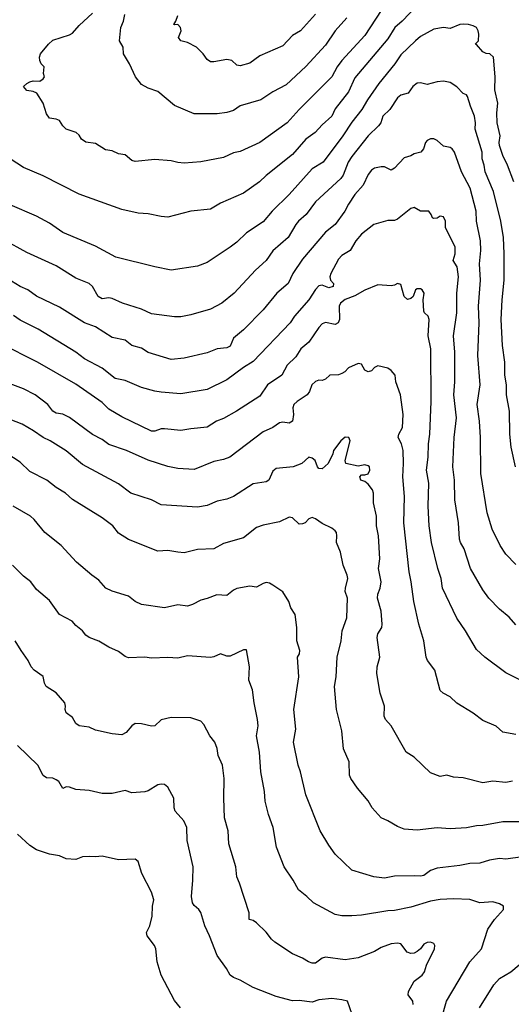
# Model space of a CAD drawing. Header units: metres. Extents: x -46681 to -43747, y -240911 to -237677.
# Tile 1052 of 1056: x -44245 to -44170, y -238198 to -238048. Entities that reach past the tile are written whole.
import ezdxf

# ---------------------------------------------------------------- set-up
doc = ezdxf.new("R2010")
doc.units = ezdxf.units.M
doc.layers.add('CONTOUR_INDEX', color=1, linetype='Continuous')
doc.layers.add('CONTOUR_INTER', color=3, linetype='Continuous')

msp = doc.modelspace()

# ---------------------------------------------------------------- linework, layer by layer
at = {"layer": 'CONTOUR_INDEX'}
for points, elevation in [([(-44184.6, -238045.63), (-44186.9, -238048.02), (-44188.03, -238049.02), (-44189.1, -238050.74), (-44194.1, -238056.67), (-44195.1, -238058.81), (-44197.1, -238061.39), (-44197.61, -238062.52), (-44199.1, -238063.84), (-44200.14, -238065.02), (-44201.6, -238066.03), (-44203.6, -238068.38), (-44207.6, -238071.55), (-44208.62, -238072.52), (-44211.1, -238074.26), (-44214.6, -238075.77), (-44216.1, -238076.73), (-44219.1, -238077.03), (-44222.6, -238077.93), (-44223.6, -238077.84), (-44225.6, -238077.4), (-44227.1, -238077.32), (-44229.6, -238076.74), (-44236.1, -238074.43), (-44241.6, -238071.61), (-44244.6, -238070.35), (-44246.6, -238069.04)], 70), ([(-44168.6, -238148.68), (-44171.1, -238147.43), (-44174.33, -238145.02), (-44175.6, -238143.86), (-44177.27, -238141.02), (-44178.6, -238139.11), (-44180.76, -238134.52), (-44180.97, -238133.02), (-44181.49, -238131.52), (-44182.43, -238127.52), (-44182.82, -238125.02), (-44182.93, -238122.02), (-44182.87, -238118.52), (-44183.18, -238116.52), (-44182.94, -238114.52), (-44182.91, -238112.52), (-44182.7, -238111.02), (-44182.49, -238106.02), (-44182.53, -238098.02), (-44182.94, -238096.02), (-44182.8, -238093.52), (-44182.95, -238093.02), (-44183.51, -238092.52), (-44183.6, -238092.24), (-44183.72, -238090.52), (-44183.58, -238089.52), (-44183.85, -238089.02), (-44184.1, -238088.84), (-44184.6, -238088.85), (-44184.89, -238089.02), (-44185.25, -238090.02), (-44185.6, -238090.33), (-44186.1, -238090.49), (-44186.6, -238090.01), (-44187.1, -238088.2), (-44187.6, -238088.02), (-44188.1, -238088.29), (-44188.6, -238088.39), (-44190.6, -238088.26), (-44192.6, -238089.06), (-44194.1, -238089.9), (-44195.6, -238090.46), (-44196.29, -238091.02), (-44196.52, -238091.52), (-44196.46, -238093.52), (-44196.64, -238094.02), (-44197.1, -238094.3), (-44198.6, -238093.98), (-44199.1, -238094.2), (-44199.6, -238094.76), (-44201.1, -238097), (-44202.35, -238098.02), (-44203.1, -238099.25), (-44204.43, -238100.52), (-44205.25, -238102.02), (-44207.42, -238103.52), (-44208.6, -238105.22), (-44212.16, -238107.52), (-44214.1, -238108.62), (-44215.18, -238109.02), (-44216.6, -238109.96), (-44219.1, -238110.19), (-44220.6, -238110.48), (-44223.1, -238110.21), (-44223.6, -238110.23), (-44224.6, -238110.54), (-44225.1, -238110.54), (-44229.6, -238108.37), (-44231.6, -238107.22), (-44232.6, -238106.21), (-44236.6, -238103.38), (-44242.45, -238100.02), (-44248.1, -238097.21)], 65), ([(-44181.56, -238202.52), (-44180.13, -238197.52), (-44176.61, -238191.52), (-44174.8, -238189.52), (-44173.84, -238186.52), (-44172.84, -238185.02), (-44171.49, -238183.52), (-44171.48, -238183.02), (-44172.1, -238182.66), (-44173.1, -238182.37), (-44175.1, -238182.5), (-44176.6, -238182), (-44179.1, -238181.89), (-44181.1, -238182.01), (-44182.6, -238182.25), (-44185.6, -238183.15), (-44188.1, -238183.67), (-44189.1, -238183.7), (-44193.1, -238184.4), (-44194.6, -238184.51), (-44196.1, -238184.48), (-44197.1, -238184.3), (-44200.43, -238182.52), (-44201.43, -238181.52), (-44202.72, -238180.52), (-44203.51, -238179.02), (-44204.86, -238177.02), (-44206.07, -238174.02), (-44206.55, -238171.02), (-44207.29, -238169.02), (-44207.8, -238167.02), (-44207.9, -238165.52), (-44208.42, -238162.52), (-44208.65, -238159.52), (-44209.08, -238157.02), (-44208.86, -238155.52), (-44208.92, -238154.52), (-44209.46, -238152.02), (-44209.71, -238150.02), (-44210.26, -238148.52), (-44210.14, -238146.52), (-44210.6, -238143.94), (-44211.1, -238143.89), (-44213.1, -238144.89), (-44213.6, -238144.88), (-44214.6, -238144.5), (-44215.6, -238145), (-44216.1, -238145.06), (-44219.6, -238144.83), (-44221.1, -238145.18), (-44222.6, -238145.07), (-44225.1, -238145.17), (-44226.1, -238145.03), (-44228.6, -238145.12), (-44229.1, -238144.92), (-44230.1, -238144.17), (-44231.6, -238143.5), (-44233.1, -238142.58), (-44234.6, -238142.04), (-44235.1, -238141.68), (-44235.6, -238141.02), (-44236.6, -238140.21), (-44237.19, -238139.52), (-44239.1, -238138.55), (-44240.6, -238136.4), (-44242.6, -238134.69), (-44243.49, -238133.52), (-44244.6, -238132.66), (-44246.24, -238131.02)], 60)]:
    msp.add_lwpolyline(points, dxfattribs=dict(at, elevation=elevation))
at = {"layer": 'CONTOUR_INTER'}
for points, elevation in [([(-44190.1, -238046.43), (-44192.6, -238050.23), (-44196.08, -238054.02), (-44196.79, -238055.02), (-44197.63, -238056.52), (-44202.6, -238061.48), (-44204.43, -238063.52), (-44208.6, -238066.53), (-44211.6, -238067.91), (-44212.6, -238068.12), (-44214.1, -238068.8), (-44217.6, -238069.49), (-44220.1, -238069.67), (-44221.1, -238069.6), (-44222.1, -238069.32), (-44224.6, -238069.12), (-44227.6, -238069.43), (-44228.1, -238069.27), (-44229.1, -238068.42), (-44230.1, -238068.27), (-44231.1, -238067.82), (-44232.1, -238067.64), (-44233.6, -238066.67), (-44235.1, -238066.5), (-44235.76, -238066.02), (-44236.1, -238065.41), (-44236.55, -238065.02), (-44238.1, -238064.49), (-44238.57, -238064.02), (-44239.1, -238063.19), (-44239.6, -238062.97), (-44240.6, -238062.84), (-44241.1, -238062.16), (-44241.61, -238060.52), (-44242.58, -238059.02), (-44243.1, -238058.77), (-44244.1, -238058.61), (-44244.61, -238058.02), (-44244.09, -238057.52), (-44243.6, -238057.28), (-44243.1, -238057.11), (-44242.1, -238057.16), (-44241.6, -238056.85), (-44241.37, -238056.52), (-44241.56, -238056.02), (-44241.46, -238055.02), (-44241.88, -238054.52), (-44242.11, -238054.02), (-44242.17, -238053.52), (-44241.98, -238053.02), (-44240.76, -238051.52), (-44240.1, -238050.94), (-44237.6, -238050.12), (-44237.1, -238049.85), (-44236.1, -238048.71), (-44234.1, -238046.82)], 71), ([(-44195.32, -238047.52), (-44197.13, -238049.52), (-44198.6, -238051.67), (-44201.6, -238054.95), (-44204.6, -238057.72), (-44206.6, -238058.81), (-44208.45, -238060.02), (-44211.6, -238060.95), (-44212.6, -238061.65), (-44213.6, -238061.98), (-44215.1, -238062.16), (-44218.6, -238062.15), (-44221.6, -238060.91), (-44224.1, -238058.75), (-44225.6, -238058.27), (-44226.6, -238057.68), (-44227.54, -238056.52), (-44228.43, -238054.52), (-44229.33, -238053.02), (-44229.39, -238052.02), (-44229.96, -238051.02), (-44229.76, -238049.02), (-44229.34, -238048.02), (-44229.15, -238047.02)], 72), ([(-44200.1, -238046.95), (-44202.37, -238049.52), (-44203.6, -238050.21), (-44205.1, -238051.77), (-44208.6, -238053.32), (-44210.1, -238054.46), (-44211.6, -238054.83), (-44212.1, -238054.74), (-44212.84, -238054.02), (-44213.6, -238053.86), (-44215.6, -238054.24), (-44216.1, -238054.21), (-44216.6, -238053.87), (-44217.24, -238053.02), (-44218.26, -238052.02), (-44219.6, -238051.31), (-44220.6, -238051.02), (-44220.96, -238050.52), (-44220.56, -238049.52), (-44220.68, -238049.02), (-44221.1, -238048.54), (-44221.6, -238048.61), (-44221.71, -238048.52), (-44221.38, -238048.02), (-44221.1, -238047.16)], 73), ([(-44169.89, -238072.52), (-44170.85, -238070.02), (-44171.6, -238068.52), (-44172.07, -238067.02), (-44172.13, -238066.52), (-44171.98, -238065.52), (-44172.44, -238063.52), (-44172.49, -238062.02), (-44172.35, -238060.52), (-44172.79, -238058.52), (-44172.76, -238056.52), (-44172.99, -238053.52), (-44173.55, -238053.02), (-44174.1, -238052.98), (-44174.6, -238052.73), (-44175.6, -238051.6), (-44175.79, -238051.52), (-44175.3, -238051.02), (-44175.24, -238050.02), (-44175.31, -238049.52), (-44175.59, -238049.02), (-44176.1, -238048.72), (-44176.78, -238048.52), (-44177.6, -238048.48), (-44178.1, -238048.52), (-44179.6, -238049.13), (-44180.6, -238049.01), (-44182.1, -238049.24), (-44184.1, -238050.39), (-44184.9, -238051.02), (-44187.1, -238053.19), (-44188.03, -238054.52), (-44190.48, -238057.52), (-44192.21, -238060.02), (-44193.04, -238061.52), (-44194.6, -238063.45), (-44195.93, -238065.52), (-44198.95, -238069.52), (-44200.6, -238070.57), (-44204.1, -238074.48), (-44206.73, -238077.02), (-44208.1, -238078.65), (-44210.6, -238080.31), (-44212.1, -238081.76), (-44213.13, -238082.52), (-44216.6, -238084.86), (-44218.1, -238085.38), (-44222.1, -238086.03), (-44224.6, -238085.52), (-44230.51, -238084.02), (-44233.6, -238082.36), (-44238.6, -238080.28), (-44240.6, -238078.83), (-44242.6, -238077.75), (-44246.6, -238076.06)], 69), ([(-44169.66, -238116.02), (-44170.33, -238113.02), (-44170.5, -238111.02), (-44170.57, -238107.52), (-44171.02, -238105.02), (-44171.04, -238103.52), (-44171.26, -238102.02), (-44171.25, -238100.02), (-44171.64, -238097.52), (-44171.84, -238093.52), (-44171.68, -238090.52), (-44171.35, -238087.52), (-44171.38, -238083.52), (-44171.49, -238081.02), (-44171.87, -238078.52), (-44172.98, -238074.02), (-44174.27, -238071.02), (-44174.42, -238070.02), (-44174.73, -238069.02), (-44174.72, -238068.02), (-44175.79, -238064.52), (-44175.72, -238063.52), (-44175.88, -238062.52), (-44176.51, -238061.02), (-44176.94, -238059.52), (-44177.1, -238059.25), (-44177.6, -238059.04), (-44178.6, -238058.06), (-44179.6, -238057.39), (-44180.6, -238057.16), (-44181.6, -238057.27), (-44183.1, -238057.69), (-44184.1, -238057.43), (-44184.6, -238057.5), (-44185.27, -238058.02), (-44186.01, -238059.02), (-44187.1, -238059.34), (-44187.6, -238059.73), (-44188.78, -238061.52), (-44189.83, -238062.52), (-44190.18, -238063.52), (-44190.5, -238064.02), (-44192.09, -238065.52), (-44194.6, -238068.66), (-44195.14, -238069.52), (-44195.89, -238071.52), (-44196.23, -238072.02), (-44200.1, -238075.59), (-44201.52, -238077.52), (-44202.68, -238078.52), (-44203.09, -238079.02), (-44204.27, -238081.02), (-44206.6, -238083.08), (-44207.6, -238084.56), (-44209.27, -238086.02), (-44212.5, -238089.52), (-44214.37, -238091.02), (-44216.1, -238091.96), (-44219.1, -238092.8), (-44220.6, -238093.12), (-44221.6, -238093.14), (-44225.1, -238092.67), (-44226.6, -238091.97), (-44229.52, -238091.02), (-44231.1, -238090.35), (-44231.6, -238090.25), (-44232.6, -238090.39), (-44233.2, -238090.02), (-44234.09, -238088.52), (-44234.6, -238088.05), (-44236.6, -238087.22), (-44239.6, -238085.35), (-44244.1, -238083.32), (-44247.6, -238081.37)], 68), ([(-44169.6, -238130.92), (-44171.1, -238129.34), (-44171.99, -238128.02), (-44173.22, -238125.52), (-44173.95, -238123.02), (-44174.91, -238117.02), (-44174.97, -238111.52), (-44175.12, -238109.02), (-44175.46, -238106.52), (-44175.04, -238103.52), (-44175.4, -238099.02), (-44175.16, -238094.02), (-44175.26, -238091.52), (-44175, -238087.52), (-44175.14, -238085.02), (-44174.92, -238083.02), (-44174.97, -238081.52), (-44175.61, -238078.52), (-44175.63, -238077.02), (-44176.56, -238073.52), (-44177.86, -238071.02), (-44178.93, -238068.02), (-44179.28, -238067.52), (-44179.6, -238067.31), (-44180.6, -238067.12), (-44181.6, -238066.24), (-44182.1, -238065.98), (-44182.6, -238065.97), (-44183.1, -238066.21), (-44183.35, -238066.52), (-44183.67, -238067.52), (-44184.07, -238068.02), (-44185.1, -238068.25), (-44185.6, -238068.58), (-44186.6, -238068.87), (-44188.1, -238070.47), (-44188.6, -238070.74), (-44189.6, -238070.25), (-44190.1, -238070.23), (-44191.1, -238070.46), (-44191.6, -238070.76), (-44192.1, -238071.43), (-44192.83, -238073.02), (-44194.1, -238074.48), (-44195.1, -238075.94), (-44195.63, -238077.02), (-44197.1, -238079.04), (-44198.6, -238080.22), (-44202.1, -238084.33), (-44203.54, -238086.52), (-44204.26, -238088.02), (-44206.01, -238089.52), (-44208.1, -238092.05), (-44211.1, -238095.09), (-44212.6, -238096.38), (-44213.1, -238097.59), (-44213.6, -238097.87), (-44215.1, -238098.01), (-44216.6, -238098.6), (-44220.1, -238099.43), (-44222.1, -238099.64), (-44225.6, -238098.56), (-44226.6, -238097.93), (-44228.1, -238097.51), (-44229.1, -238096.71), (-44231.1, -238096.3), (-44233.6, -238094.67), (-44235.28, -238094.02), (-44239.1, -238091.65), (-44242.6, -238089.97), (-44243.95, -238089.02), (-44245.1, -238088.52), (-44249.1, -238086.05)], 67), ([(-44169.6, -238140.11), (-44170.6, -238138.93), (-44172.1, -238137.73), (-44173.71, -238136.02), (-44174.6, -238134.76), (-44176.51, -238131.52), (-44177.48, -238128.52), (-44178.03, -238127.52), (-44178.16, -238127.02), (-44178.34, -238124.52), (-44178.87, -238121.02), (-44178.92, -238118.02), (-44179.17, -238116.02), (-44179, -238111.52), (-44178.64, -238108.52), (-44179.03, -238105.02), (-44178.89, -238103.02), (-44178.87, -238098.52), (-44179.07, -238096.02), (-44178.6, -238092.52), (-44178.57, -238089.52), (-44178.31, -238087.02), (-44178.52, -238085.52), (-44179.12, -238084.52), (-44178.82, -238083.52), (-44178.85, -238082.52), (-44180.31, -238079.52), (-44180.31, -238078.52), (-44180.6, -238077.85), (-44181.1, -238077.79), (-44181.6, -238078.1), (-44182.1, -238078.14), (-44182.3, -238078.02), (-44182.48, -238077.52), (-44182.85, -238077.02), (-44184.1, -238077), (-44185.1, -238076.46), (-44185.6, -238076.6), (-44187.6, -238078.23), (-44188.1, -238078.41), (-44189.1, -238078.41), (-44191.24, -238079.02), (-44193.1, -238080.53), (-44193.96, -238081.52), (-44194.83, -238083.02), (-44196.1, -238083.76), (-44196.6, -238084.32), (-44197.79, -238086.52), (-44197.94, -238087.02), (-44197.84, -238087.52), (-44197.38, -238088.02), (-44197.44, -238088.52), (-44198.1, -238088.68), (-44199.1, -238088.29), (-44199.6, -238088.42), (-44200.1, -238088.94), (-44201.13, -238090.52), (-44203.29, -238093.02), (-44203.99, -238094.02), (-44209.6, -238099.92), (-44211.1, -238100.86), (-44213.6, -238102.71), (-44216.6, -238104.19), (-44220.6, -238104.87), (-44223.6, -238104.64), (-44224.6, -238104.45), (-44226.6, -238103.92), (-44229.1, -238102.82), (-44230.6, -238102.52), (-44232.6, -238100.98), (-44235.31, -238099.52), (-44236.6, -238098.51), (-44242.35, -238095.02), (-44245.1, -238093.64), (-44246.1, -238092.94)], 66), ([(-44169.6, -238156.82), (-44171.6, -238156.48), (-44172.6, -238155.54), (-44174.6, -238154.69), (-44176.1, -238153.56), (-44178.6, -238152.07), (-44179.6, -238151.09), (-44180.66, -238150.52), (-44181.1, -238150.12), (-44181.94, -238147.02), (-44183.06, -238145.52), (-44183.27, -238145.02), (-44183.6, -238142.52), (-44184.38, -238140.02), (-44185.15, -238136.52), (-44185.53, -238133.52), (-44185.86, -238132.02), (-44186.65, -238124.52), (-44186.54, -238120.52), (-44186.83, -238117.52), (-44186.7, -238115.52), (-44186.77, -238113.52), (-44187.02, -238112.52), (-44187.54, -238111.52), (-44187.43, -238111.02), (-44186.86, -238110.02), (-44186.76, -238108.02), (-44187.18, -238105.02), (-44187.87, -238103.02), (-44187.98, -238102.02), (-44188.6, -238101.29), (-44189.1, -238100.98), (-44190.6, -238100.61), (-44191.1, -238100.85), (-44191.6, -238101.35), (-44192.1, -238101.54), (-44192.6, -238101.24), (-44193.1, -238100.36), (-44193.6, -238100.25), (-44195.1, -238100.91), (-44195.66, -238101.52), (-44196.1, -238101.79), (-44196.6, -238101.99), (-44197.95, -238102.02), (-44198.6, -238102.62), (-44199.1, -238102.84), (-44199.6, -238102.8), (-44200.1, -238103), (-44200.66, -238103.52), (-44201.04, -238104.52), (-44201.4, -238105.02), (-44202.91, -238106.02), (-44203.4, -238106.52), (-44203.55, -238107.02), (-44203.44, -238108.02), (-44203.6, -238109.06), (-44204.1, -238109.35), (-44205.1, -238109.18), (-44205.6, -238109.27), (-44206.6, -238109.98), (-44208.1, -238110.67), (-44213.18, -238114.52), (-44214.1, -238114.89), (-44215.6, -238115.19), (-44218.6, -238116.41), (-44221.1, -238116.28), (-44222.6, -238115.94), (-44225.6, -238114.98), (-44228.89, -238113.52), (-44231.6, -238112.59), (-44232.6, -238111.86), (-44234.1, -238111.07), (-44237.6, -238108.48), (-44238.6, -238107.97), (-44239.6, -238107.8), (-44240.1, -238107.53), (-44240.89, -238106.52), (-44242.83, -238105.02), (-44244.6, -238104.11), (-44246.6, -238103.33)], 64), ([(-44170.1, -238163.96), (-44171.1, -238164.15), (-44173.1, -238163.95), (-44174.6, -238164.19), (-44177.6, -238163.45), (-44179.1, -238163.32), (-44180.1, -238163.05), (-44181.1, -238163.25), (-44182.6, -238162.69), (-44185.1, -238160.27), (-44186.28, -238159.52), (-44188.57, -238155.52), (-44189.46, -238154.52), (-44189.67, -238154.02), (-44189.6, -238152.52), (-44190.24, -238150.52), (-44190.79, -238147.52), (-44190.7, -238146.52), (-44190.3, -238145.02), (-44190.7, -238142.02), (-44190.6, -238141.48), (-44190.02, -238140.52), (-44189.97, -238140.02), (-44190.13, -238138.02), (-44190.67, -238136.02), (-44190.6, -238135.4), (-44190.25, -238134.52), (-44190.13, -238133.52), (-44190.53, -238131.52), (-44190.32, -238130.02), (-44190.51, -238126.52), (-44190.84, -238125.02), (-44190.82, -238123.52), (-44191.27, -238121.52), (-44191.25, -238120.02), (-44191.44, -238119.52), (-44192.1, -238118.67), (-44192.6, -238118.22), (-44193.21, -238118.02), (-44193.36, -238117.52), (-44193.1, -238117.24), (-44192.6, -238117.24), (-44192.1, -238117.07), (-44191.85, -238116.52), (-44191.88, -238116.02), (-44192.1, -238115.83), (-44192.6, -238115.71), (-44193.6, -238115.9), (-44195.49, -238115.52), (-44195.58, -238115.02), (-44194.81, -238112.02), (-44195.05, -238111.52), (-44195.6, -238111.5), (-44196.27, -238112.02), (-44197.39, -238113.52), (-44197.48, -238114.02), (-44198.16, -238115.52), (-44199.1, -238116.29), (-44199.6, -238116.26), (-44199.8, -238116.02), (-44200.15, -238115.02), (-44200.6, -238114.69), (-44201.1, -238114.53), (-44202.19, -238115.52), (-44203.52, -238116.02), (-44206.1, -238116.25), (-44206.6, -238116.68), (-44207.24, -238118.02), (-44207.6, -238118.29), (-44209.6, -238118.61), (-44212.6, -238120.55), (-44213.6, -238120.93), (-44215.1, -238121.22), (-44216.6, -238121.92), (-44218.1, -238122.17), (-44223.6, -238121.78), (-44225.1, -238121.06), (-44228.24, -238120.02), (-44230.1, -238118.58), (-44235.6, -238115.65), (-44238.1, -238113.55), (-44240.53, -238112.02), (-44241.6, -238111.55), (-44243.05, -238110.52), (-44244.78, -238109.52), (-44246.6, -238108.76)], 63), ([(-44169.1, -238170.15), (-44171.6, -238170.13), (-44174.6, -238170.72), (-44175.6, -238170.74), (-44177.1, -238171.05), (-44179.6, -238171.22), (-44181.6, -238171.04), (-44184.6, -238171.41), (-44186.6, -238171.28), (-44187.6, -238170.88), (-44189.1, -238169.98), (-44190.1, -238169.54), (-44191.47, -238168.02), (-44192.1, -238166.97), (-44193.69, -238165.02), (-44194.73, -238163.52), (-44194.92, -238163.02), (-44194.99, -238161.02), (-44195.86, -238159.02), (-44196.1, -238156.29), (-44196.89, -238153.02), (-44197.19, -238149.52), (-44196.95, -238148.02), (-44196.81, -238145.02), (-44196.22, -238142.52), (-44196.03, -238141.02), (-44195.32, -238139.02), (-44195.24, -238136.02), (-44195.57, -238135.02), (-44195.56, -238134.52), (-44195.19, -238133.02), (-44195.28, -238132.52), (-44195.9, -238131.02), (-44196.29, -238129.02), (-44196.92, -238127.52), (-44196.86, -238126.52), (-44196.93, -238126.02), (-44197.1, -238125.76), (-44197.6, -238125.38), (-44199.1, -238124.66), (-44200.1, -238123.92), (-44200.6, -238123.74), (-44201.1, -238123.95), (-44201.66, -238124.52), (-44202.1, -238124.72), (-44202.6, -238124.74), (-44203.6, -238123.78), (-44204.1, -238123.7), (-44205.6, -238124.39), (-44208.1, -238124.92), (-44209.1, -238125.26), (-44211.1, -238126.82), (-44214.1, -238127.68), (-44215.6, -238128.5), (-44218.1, -238128.6), (-44220.1, -238129.1), (-44221.1, -238129.04), (-44222.6, -238128.74), (-44224.1, -238128.87), (-44228.6, -238127.08), (-44230.1, -238126.11), (-44230.99, -238125.02), (-44232.6, -238123.8), (-44237.1, -238120.99), (-44238.2, -238120.02), (-44239.6, -238119.16), (-44241.02, -238118.02), (-44243.6, -238116.74), (-44245.1, -238115.31), (-44247.1, -238113.99)], 62), ([(-44168.6, -238175.5), (-44171.1, -238175.83), (-44172.1, -238175.72), (-44173.6, -238175.98), (-44175.1, -238176.47), (-44176.6, -238176.51), (-44178.1, -238176.82), (-44181.6, -238177.19), (-44182.6, -238177.57), (-44183.6, -238178.34), (-44184.1, -238178.45), (-44185.1, -238178.36), (-44188.1, -238178.46), (-44189.6, -238178.72), (-44191.23, -238178.52), (-44194.6, -238177.52), (-44197.1, -238175.06), (-44198.1, -238173.71), (-44199.42, -238171.52), (-44201.6, -238166.02), (-44202.4, -238162.52), (-44202.77, -238161.52), (-44203.45, -238158.02), (-44203.11, -238156.02), (-44203.39, -238153.02), (-44202.67, -238148.02), (-44202.83, -238145.02), (-44202.57, -238144.52), (-44202.49, -238144.02), (-44202.95, -238142.52), (-44202.97, -238140.52), (-44203.21, -238138.52), (-44203.89, -238137.52), (-44204.19, -238136.52), (-44205.1, -238135.08), (-44206.6, -238134.05), (-44207.1, -238133.77), (-44207.6, -238133.66), (-44208.1, -238133.78), (-44209.1, -238134.36), (-44210.1, -238134.19), (-44212.1, -238134.57), (-44212.6, -238134.8), (-44213.6, -238135.63), (-44215.16, -238135.52), (-44216.6, -238136.11), (-44217.6, -238136.33), (-44218.85, -238137.02), (-44219.6, -238137.28), (-44221.1, -238137.05), (-44223.1, -238137.52), (-44226.6, -238137), (-44227.6, -238136.52), (-44228.6, -238135.75), (-44231.1, -238134.98), (-44232.06, -238134.52), (-44233.1, -238133.31), (-44234.19, -238132.52), (-44236.49, -238130.52), (-44238.84, -238128.02), (-44241.32, -238126.02), (-44242.98, -238124.02), (-44243.54, -238123.52), (-44246.15, -238122.02)], 61), ([(-44185.23, -238198.02), (-44185.3, -238197.52), (-44185.97, -238196.52), (-44185.93, -238196.02), (-44185.1, -238194.46), (-44183.84, -238193.52), (-44183.5, -238193.02), (-44183.19, -238192.02), (-44182, -238189.52), (-44181.94, -238189.02), (-44182.1, -238188.68), (-44182.6, -238188.52), (-44183.1, -238188.57), (-44183.6, -238188.81), (-44184.11, -238189.52), (-44184.6, -238189.92), (-44185.1, -238190.19), (-44185.6, -238190.24), (-44186.13, -238190.02), (-44187.1, -238188.77), (-44187.6, -238188.64), (-44188.6, -238188.73), (-44190.1, -238189.3), (-44191.1, -238189.91), (-44193.6, -238190.87), (-44195.6, -238191.22), (-44198.6, -238190.81), (-44199.1, -238190.95), (-44200.1, -238191.7), (-44200.6, -238191.72), (-44201.2, -238191.52), (-44202.1, -238190.95), (-44203.6, -238190.26), (-44206.31, -238188.52), (-44206.83, -238188.02), (-44207.6, -238186.96), (-44209.1, -238185.56), (-44209.6, -238185.21), (-44210.23, -238185.02), (-44210.19, -238184.02), (-44211.66, -238179.52), (-44212.11, -238178.52), (-44212.26, -238177.02), (-44213.29, -238173.52), (-44213.43, -238171.52), (-44213.98, -238169.52), (-44214.09, -238166.52), (-44214, -238163.52), (-44214.28, -238161.52), (-44214.92, -238160.02), (-44215.1, -238158.95), (-44215.42, -238158.02), (-44216.22, -238157.02), (-44217.1, -238155.32), (-44217.6, -238154.78), (-44219.1, -238154.27), (-44222.1, -238154.21), (-44223.6, -238154.58), (-44224.6, -238155.49), (-44225.1, -238155.54), (-44226.6, -238155.18), (-44227.6, -238155.17), (-44228.1, -238155.53), (-44228.95, -238156.52), (-44229.6, -238156.88), (-44231.1, -238156.71), (-44233.6, -238156.15), (-44234.6, -238155.7), (-44236.1, -238155.5), (-44236.6, -238155.17), (-44237.1, -238154.22), (-44238.09, -238153.52), (-44238.26, -238153.02), (-44238.2, -238152.52), (-44238.3, -238152.02), (-44239.6, -238150.47), (-44241.11, -238149.52), (-44241.41, -238149.02), (-44241.6, -238147.99), (-44242.95, -238147.02), (-44243.43, -238146.52), (-44243.87, -238145.52), (-44244.95, -238144.02), (-44245.84, -238142.52)], 59), ([(-44194.52, -238199.52), (-44195.26, -238197.52), (-44196.1, -238197.28), (-44197.6, -238197.11), (-44199.6, -238197.3), (-44200.6, -238197.64), (-44202.6, -238197.39), (-44203.6, -238197.43), (-44206.1, -238196.78), (-44209.6, -238195.41), (-44211.6, -238194.28), (-44212.6, -238193.91), (-44213.11, -238193.52), (-44213.68, -238192.52), (-44215.11, -238190.52), (-44216.23, -238187.52), (-44216.99, -238186.02), (-44217.6, -238184), (-44217.87, -238183.52), (-44218.6, -238182.92), (-44218.82, -238182.52), (-44219.01, -238181.52), (-44218.77, -238179.02), (-44218.72, -238177.02), (-44219.65, -238173.02), (-44219.72, -238171.02), (-44220.15, -238170.02), (-44221.47, -238168.52), (-44221.63, -238168.02), (-44221.7, -238166.52), (-44222.6, -238164.86), (-44223.1, -238164.44), (-44223.6, -238164.4), (-44224.1, -238164.53), (-44225.6, -238165.4), (-44226.1, -238165.55), (-44228.1, -238165.74), (-44229.1, -238165.37), (-44231.1, -238165.83), (-44232.6, -238165.84), (-44234.6, -238165.39), (-44236.6, -238165.2), (-44237.6, -238164.84), (-44238.1, -238164.83), (-44238.6, -238165.08), (-44239.22, -238164.02), (-44239.6, -238163.72), (-44240.1, -238163.5), (-44241.1, -238163.44), (-44241.6, -238163.08), (-44242.4, -238161.52), (-44245.51, -238158.52)], 58), ([(-44220.66, -238198.52), (-44221.6, -238197.4), (-44223.64, -238193.52), (-44224.24, -238191.52), (-44224.44, -238189.52), (-44224.62, -238189.02), (-44225.76, -238187.52), (-44225.83, -238187.02), (-44225.36, -238186.02), (-44225.01, -238184.52), (-44224.94, -238183.02), (-44224.72, -238182.02), (-44225.1, -238180.9), (-44226.57, -238178.02), (-44227.1, -238176.2), (-44227.6, -238175.85), (-44230.1, -238175.95), (-44232.6, -238175.38), (-44233.6, -238175.51), (-44234.6, -238175.42), (-44235.6, -238175.51), (-44236.6, -238175.91), (-44238.1, -238175.78), (-44239.1, -238175.34), (-44240.6, -238175.06), (-44242.6, -238174.4), (-44243.6, -238173.75), (-44245.52, -238172.02)], 57), ([(-44175.15, -238198.52), (-44172.96, -238195.02), (-44172.1, -238194.05), (-44170.36, -238193.02), (-44169.1, -238191.96)], 61)]:
    msp.add_lwpolyline(points, dxfattribs=dict(at, elevation=elevation))

doc.saveas('drawing.dxf')
